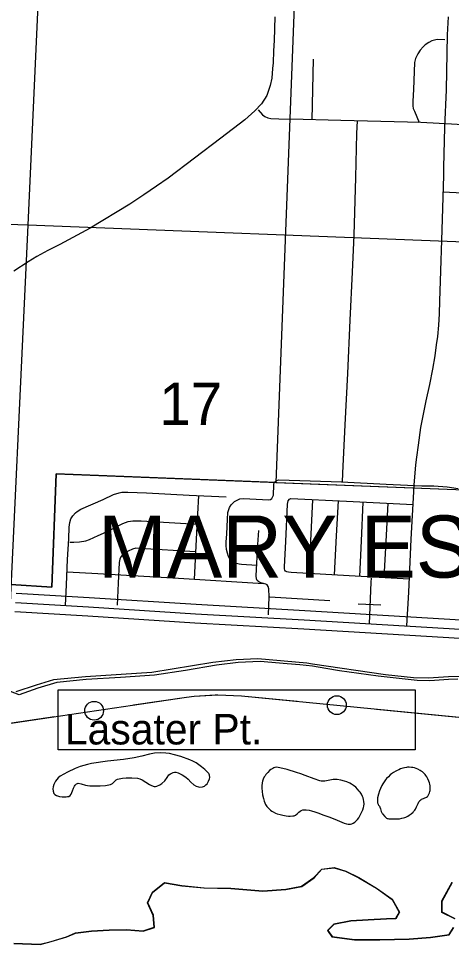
# Model space of a CAD drawing. Extents: x 1219626 to 1426462, y 456797 to 752399.
# Drawn here: x 1280912 to 1285520, y 515827 to 525679 of the extents above; entities that cross this region are included whole.
import ezdxf

# ---------------------------------------------------------------- set-up
doc = ezdxf.new("R2010")
doc.units = 0
for name, color, linetype in [('Cities Incorporated Area', 7, 'Continuous'), ('City Streets', 7, 'Continuous'), ('Coastal Waterway', 7, 'Continuous'), ('Geographic Features Text', 7, 'Continuous'), ('Islands Coastal', 7, 'Continuous'), ('Lakes and Ponds', 7, 'Continuous'), ('Masks for Text', 7, 'Continuous'), ('Military Bases', 7, 'Continuous'), ('Narrow River Creek and Branch and Slough', 7, 'Continuous'), ('Other Incorporated Names', 7, 'Continuous'), ('Section Lines', 7, 'Continuous'), ('Section Numbers', 7, 'Continuous'), ('State Routes Highway Center Lines', 7, 'Continuous'), ('US Route Divided Highway Outline and Fill', 7, 'Continuous'), ('US Routes Highway Center Lines', 7, 'Continuous')]:
    doc.layers.add(name, color=color, linetype=linetype)

msp = doc.modelspace()

# ---------------------------------------------------------------- linework, layer by layer
at = {"layer": 'Cities Incorporated Area'}
for p, q in [((1283850.8, 525967.9), (1283648.8, 520743.4)), ((1281267.2, 519630.6), (1281313.7, 520833.7)), ((1281313.7, 520833.7), (1286374, 520638)), ((1283648.8, 520743.4), (1286374, 520638)), ((1280831.5, 519655.5), (1281267.2, 519630.6))]:
    msp.add_line(p, q, dxfattribs=at)
msp.add_lwpolyline([(1285613.5, 518676.9), (1285488.4, 518676), (1285274.1, 518661.1), (1285116.9, 518663.3), (1284816.4, 518696.8), (1284039.5, 518811.1), (1283980.1, 518819.3), (1283458.4, 518864.6), (1283228.3, 518856.3), (1282978.6, 518826.1), (1282332, 518719.7), (1281623.4, 518675.6), (1281284, 518641.3), (1281100.3, 518587.9), (1280883.7, 518513.5)], dxfattribs=at)
at = {"layer": 'City Streets'}
for p, q in [((1284048.9, 525246.4), (1284034.4, 524601.6)), ((1283588.1, 519527), (1284225.3, 519486.3)), ((1284525.2, 519449.8), (1284767.1, 519439.4))]:
    msp.add_line(p, q, dxfattribs=at)
for points in [[(1283640.5, 525697.2), (1283631.9, 525444.9), (1283626.7, 525334.8), (1283620.6, 525208.2), (1283614.5, 525145.8), (1283606.7, 525046.1), (1283588.5, 524967.2), (1283556.4, 524859.7), (1283496.6, 524773), (1283425.5, 524695.9), (1283319.8, 524602.3), (1283065.7, 524407.2), (1282505.7, 523979.8), (1282380, 523895.7), (1282243.9, 523803.8), (1282097.4, 523705.8), (1281676, 523448.4), (1281350.1, 523273.2), (1281223.5, 523211.7), (1281108.2, 523146.7), (1281013.7, 523091.2), (1280861.1, 522992.4)], [(1285485, 525698.2), (1285475.3, 525504.9), (1285462.8, 524918.9), (1285447.3, 524524.4), (1285436.7, 524093.2), (1285433.8, 524009.1), (1285416.3, 523431.8), (1285399.9, 522886.5), (1285394.1, 522674.7), (1285390.2, 522538.4), (1285381.5, 522415.6), (1285369.9, 522296.7), (1285358.3, 522208.7), (1285342.9, 522091.7), (1285319.7, 521949.6), (1285286.8, 521785.2), (1285248.1, 521611.2), (1285211.4, 521433.2), (1285191.1, 521328.8), (1285165, 521141.2), (1285147.6, 521012.6), (1285138.8, 520930.5), (1285120.5, 520715.8)], [(1285448.3, 525452.7), (1285375.5, 525456.2), (1285352.1, 525451.9), (1285312.2, 525443.2), (1285277.5, 525425), (1285241.1, 525400.7), (1285217.7, 525379), (1285188.2, 525342.6), (1285161.3, 525304.5), (1285137.1, 525252.5), (1285125.8, 525211.7), (1285116.3, 524924.8), (1285110.2, 524798.2), (1285110.2, 524749.6), (1285113.7, 524721), (1285125.8, 524695), (1285176.6, 524572.3)], [(1283461.7, 524706.9), (1283509.4, 524654.9), (1283532.8, 524638.5), (1283564.9, 524622.8), (1283597.8, 524614.2), (1283682.8, 524610.7), (1283805.5, 524607.5)], [(1287581.3, 524451.3), (1286967.2, 524478.3), (1286178.3, 524516.4), (1285522, 524556.3), (1285193.4, 524571.9), (1284343, 524593.6), (1283805.5, 524607.5)], [(1284515.2, 524589.2), (1284510.1, 524456.6), (1284497.9, 523987.6), (1284481.5, 523374.7), (1284464.1, 522979.4), (1284439.8, 522468.7), (1284412.1, 521900.9), (1284385.2, 521356.5), (1284360.1, 520843.2), (1284355.6, 520747.7)], [(1285428.5, 523836), (1286358.4, 523789.1), (1287252.2, 523746.6), (1287706.5, 523722.3), (1288168.5, 523698.9), (1289066.7, 523655.6), (1289653.6, 523622.6), (1289729, 523618.3), (1289777.6, 523611.4), (1289833, 523596.6), (1289874.7, 523583.6), (1289928.4, 523561.9), (1289978.7, 523535.1), (1290061.9, 523486.5), (1290197.7, 523405.3)], [(1283448, 519860.7), (1283284.2, 519869.9), (1283259.9, 519872.5), (1283231.3, 519881.1), (1283204.5, 519891.5), (1283183.6, 519905.4), (1283160.2, 519928), (1283145.5, 519956.6), (1283135.1, 519992.1), (1283125.6, 520030.3), (1283122.1, 520071.9), (1283123, 520110), (1283128.2, 520193.2), (1283136.8, 520352.8), (1283140.3, 520422.1), (1283155.9, 520477.6), (1283175.8, 520506.2), (1283194.9, 520527.9), (1283210.5, 520540.9), (1283238.3, 520555.6), (1283268.6, 520568.6), (1283307.6, 520571.2), (1283574.6, 520558.2), (1283594.6, 520562.6), (1283609.3, 520572.1), (1283616.2, 520586), (1283624.1, 520607.6), (1283629.3, 520716), (1283633.6, 520741.1), (1283658.7, 520764.5), (1283683.9, 520772.4), (1284347.9, 520748.1), (1284824.8, 520723.8), (1285203.6, 520707.3), (1285331, 520708.2), (1285474.1, 520696.9), (1285590.3, 520679.6)], [(1285046.3, 519216.6), (1285064.5, 519574.7), (1285092.2, 520138.2), (1285118.2, 520641.9), (1285121.9, 520710.9)], [(1281411.3, 519434.9), (1281422.5, 519654.9), (1281434.6, 519921.5), (1281446.3, 520144.3), (1281451.9, 520268.7), (1281459.3, 520316.8), (1281470.1, 520355.8), (1281490.1, 520388.3), (1281517.4, 520419.5), (1281535.6, 520435.1), (1281575, 520459.4), (1281813, 520563.4), (1281921.4, 520613.3), (1281981.2, 520632.3), (1282011.1, 520638.4), (1282034.1, 520641), (1282075.3, 520640.6), (1282275.5, 520631), (1282727.2, 520609.4), (1283122.1, 520590.3)], [(1282825.6, 520604.6), (1282807.4, 520205.4), (1282781.8, 519714)], [(1285071.2, 519712.4), (1284432.5, 519749.8), (1283815.2, 519783.6), (1283784.9, 519787.9), (1283767.5, 519791.4), (1283752.8, 519798.3), (1283745.9, 519810.5), (1283741.5, 519823.5), (1283741.5, 519844.3), (1283756.3, 520115.6), (1283775.3, 520512.7), (1283781.4, 520548.2), (1283794.4, 520565.6), (1283810.9, 520570.8), (1284402.1, 520543), (1285111.4, 520509.2)], [(1284005.5, 519773.2), (1284024.1, 520122.6), (1284046.1, 520559.8)], [(1284312.3, 520547.3), (1284292, 520173.7), (1284272.5, 519758.6)], [(1284577.8, 520534.7), (1284558.2, 520123.5), (1284540.2, 519743.5)], [(1284803.4, 519728.1), (1284825.2, 520113.9), (1284845.8, 520521.9)], [(1281457.1, 520107), (1281500.5, 520107), (1281560.3, 520109.6), (1281628.8, 520122.6), (1281668.7, 520136.5), (1281758, 520177.2), (1281846.4, 520218.8), (1282021.5, 520305.5), (1282079.6, 520327.2), (1282129, 520333.2), (1282183.6, 520335.8), (1282216.6, 520335.8), (1282811.7, 520300.2)], [(1283572.9, 519333.2), (1283578.1, 519524.8), (1283575.5, 519612.4), (1283570.3, 519636.7), (1283559.9, 519652.3), (1283544.3, 519661.8), (1283520.9, 519668.7), (1283490.5, 519676.5), (1283468.9, 519685.2), (1283452.4, 519699.1), (1283443.7, 519716.4), (1283442, 519751.1), (1283460.2, 520084), (1283468.9, 520233.1)], [(1282797, 520006), (1282204, 520040.7), (1282158.9, 520042.4), (1282124.3, 520032.9), (1282077.4, 520012.9), (1282045.4, 519993.8), (1282019.4, 519973.9), (1282001.1, 519951.4), (1281990.7, 519925.4), (1281983.8, 519890.7), (1281971.7, 519671.3), (1281962.1, 519439)], [(1281428.8, 519793.7), (1281757.5, 519774.5), (1282613.2, 519724.2), (1283518.8, 519669.3)], [(1284646.4, 519239.9), (1284665.7, 519682.2), (1284668.3, 519722.9)]]:
    msp.add_lwpolyline(points, dxfattribs=at)
at = {"layer": 'Coastal Waterway'}
for centre in [(1284299.7, 518373.1), (1281716.6, 518314.1)]:
    msp.add_circle(centre, 99.8, dxfattribs=at)
at = {"layer": 'Islands Coastal'}
for points in [[(1282494.9, 517603.4), (1282511.7, 517631.4), (1282530.3, 517643.8), (1282558.2, 517656.2), (1282572.2, 517658.9), (1282586.1, 517658.9), (1282612.4, 517652.4), (1282651.8, 517632.8), (1282691.1, 517607.4), (1282715.6, 517587.6), (1282746.5, 517554.4), (1282778.4, 517524.1), (1282803.9, 517510.1), (1282826, 517503.5), (1282843.3, 517501.3), (1282868.6, 517503.2), (1282891.4, 517512.2), (1282906.2, 517524.1), (1282918.1, 517537.5), (1282935.1, 517565.5), (1282943.5, 517588.1), (1282946.8, 517605), (1282945.9, 517628.3), (1282942.5, 517638.4), (1282937, 517647), (1282896.4, 517688.9), (1282860.9, 517718.9), (1282801, 517759.4), (1282768.5, 517776.8), (1282734.8, 517791.7), (1282641, 517826.1), (1282570.7, 517846.6), (1282517.9, 517857.7), (1282478.3, 517863.2), (1282419.1, 517865.9), (1282360.1, 517861.1), (1282305.6, 517850.7), (1282223.8, 517831), (1282142, 517813.5), (1282029.3, 517796.9), (1281858.7, 517775.9), (1281688.1, 517752.1), (1281644.2, 517743.2), (1281569.5, 517720.8), (1281515, 517699.2), (1281434.6, 517660.8), (1281355, 517617.3), (1281334.2, 517601.7), (1281318, 517583.7), (1281305.7, 517565.5), (1281289, 517530.5), (1281281.1, 517503.3), (1281278.3, 517483.6), (1281279.4, 517456.7), (1281287.6, 517434.9), (1281299.9, 517422.5), (1281315.2, 517413.8), (1281348.8, 517403.2), (1281376.7, 517398.9), (1281417.1, 517398), (1281434.3, 517399.9), (1281448.2, 517403.2), (1281461.2, 517412.8), (1281470.9, 517427.7), (1281486, 517462.5), (1281497.4, 517490.7), (1281507, 517510.3), (1281515.1, 517522.9), (1281529.6, 517536.6), (1281538, 517540.5), (1281547.3, 517541.9), (1281577.6, 517538), (1281623.6, 517523.6), (1281646.9, 517517.2), (1281670.2, 517514.2), (1281780.6, 517514.4), (1281835.8, 517519.4), (1281890.3, 517530), (1281910.8, 517540.8), (1281936.9, 517566.1), (1281950.3, 517577.7), (1281965.6, 517585.6), (1282017.4, 517596.9), (1282057.8, 517600.5), (1282118.7, 517600.3), (1282177.7, 517595.5), (1282204.3, 517588.8), (1282227.3, 517578.1), (1282306.6, 517527.7), (1282326.1, 517517.6), (1282355.1, 517508.6), (1282369.5, 517507.8), (1282383.9, 517510.2), (1282415.4, 517524), (1282437.5, 517539.4), (1282468.1, 517568.9), (1282494.9, 517603.4)], [(1283860, 517202), (1283877, 517218.2), (1283895.1, 517234.9), (1283909.4, 517245.5), (1283920.5, 517252), (1283937.7, 517258.7), (1283946.7, 517260.6), (1283955.8, 517261.2), (1283973.5, 517260.5), (1284004.9, 517256), (1284028.6, 517250.5), (1284064, 517239.8), (1284098.5, 517227.5), (1284162.1, 517203.9), (1284225.4, 517179.9), (1284301.8, 517148.4), (1284378, 517116.5), (1284401.6, 517109), (1284420.2, 517105.9), (1284434.3, 517105.4), (1284444.9, 517106.3), (1284460.3, 517109.8), (1284475.1, 517116.5), (1284490.9, 517127.1), (1284503, 517137.5), (1284521, 517158), (1284532.6, 517174.9), (1284547.9, 517202.4), (1284562.4, 517231.5), (1284575.1, 517260.6), (1284582.5, 517282.8), (1284586.5, 517299.5), (1284589.7, 517324.4), (1284588.7, 517348.8), (1284584.9, 517369.2), (1284579.9, 517386.7), (1284574.2, 517401.7), (1284561.4, 517427.4), (1284549.4, 517446.1), (1284539.1, 517459.8), (1284521.3, 517479.8), (1284500.9, 517499.1), (1284477.1, 517518.1), (1284456.2, 517532.2), (1284437.8, 517542.7), (1284405.1, 517557.5), (1284380.2, 517566.1), (1284342, 517575.7), (1284302.7, 517582.4), (1284279.9, 517583.5), (1284259.8, 517581.8), (1284189.1, 517567.9), (1284171.6, 517565.3), (1284145.7, 517564.3), (1284132.9, 517565.6), (1284120.3, 517568.5), (1284057.5, 517589), (1283964.2, 517623.9), (1283917.5, 517641.4), (1283870.5, 517657.7), (1283772.7, 517688.2), (1283723.4, 517701.2), (1283674.3, 517711.2), (1283656.5, 517712.2), (1283641.4, 517710), (1283628.4, 517705.9), (1283617.3, 517700.8), (1283598.3, 517688.8), (1283584.5, 517677.7), (1283564.5, 517658.1), (1283545.4, 517635.9), (1283535.8, 517622.9), (1283528, 517610.5), (1283516.4, 517586.9), (1283509.2, 517566), (1283504.9, 517547.5), (1283501.3, 517515.1), (1283501.2, 517490.9), (1283504.2, 517454.9), (1283509.7, 517419.8), (1283517.6, 517381.8), (1283525.8, 517353.6), (1283534, 517332.8), (1283541.8, 517317.4), (1283556.4, 517294.9), (1283565.2, 517283.9), (1283575.2, 517273.1), (1283592.7, 517257.1), (1283608.3, 517245.5), (1283622.2, 517236.9), (1283647.1, 517224.8), (1283666.2, 517217.6), (1283695.6, 517209), (1283725.8, 517201.7), (1283759.2, 517195.2), (1283784.9, 517192.3), (1283804.1, 517191.8), (1283832.5, 517194.4), (1283846.4, 517197.5), (1283860, 517202)], [(1284744.8, 517308.6), (1284752.8, 517299.1), (1284758.1, 517289.7), (1284764.8, 517271.4), (1284773.2, 517242.6), (1284778.8, 517228.9), (1284782.4, 517222.6), (1284786.6, 517216.7), (1284810.4, 517187.3), (1284817, 517180.7), (1284828.1, 517172.4), (1284834.3, 517169.1), (1284840.9, 517166.5), (1284853.4, 517163.6), (1284872.2, 517162.2), (1284891, 517162.3), (1284941.5, 517163.6), (1284966.7, 517165.6), (1284991.9, 517169.4), (1285008.5, 517173.4), (1285022.6, 517178.1), (1285034.5, 517183), (1285054.7, 517193.5), (1285069.3, 517202.5), (1285090.5, 517217.9), (1285110.8, 517234.8), (1285117.6, 517241.3), (1285128.4, 517254.8), (1285136.4, 517267.6), (1285148.1, 517291.6), (1285164.1, 517328), (1285173.2, 517344.8), (1285178.4, 517352.5), (1285184.2, 517359.7), (1285193.2, 517367.6), (1285202.5, 517373.1), (1285220.8, 517380.9), (1285235.1, 517386.4), (1285245.6, 517391), (1285253, 517394.9), (1285263.1, 517402.1), (1285267.5, 517406.4), (1285271.4, 517411.2), (1285280.4, 517426.5), (1285286.3, 517440.8), (1285290.1, 517454), (1285292.5, 517465.8), (1285294.3, 517486.9), (1285294, 517502.8), (1285292.9, 517514.5), (1285289.9, 517531.7), (1285285.3, 517548), (1285279.6, 517563.8), (1285268, 517590.6), (1285257.2, 517610), (1285247.8, 517624), (1285239.7, 517634.2), (1285226, 517648.9), (1285210, 517663), (1285197.8, 517672), (1285186.1, 517679.6), (1285163.5, 517691.7), (1285143.2, 517699.8), (1285125.2, 517705.3), (1285109.3, 517708.8), (1285095.4, 517710.9), (1285071.2, 517712.5), (1285053.2, 517712), (1285040, 517710.8), (1285020.5, 517707.5), (1285001.8, 517702.6), (1284978.7, 517694.8), (1284958.7, 517686.7), (1284941.5, 517678.7), (1284926.7, 517670.9), (1284901.3, 517655.3), (1284882.6, 517641.9), (1284868.9, 517630.8), (1284848.9, 517612.3), (1284829.3, 517591.6), (1284819.1, 517579.4), (1284802.1, 517556.3), (1284789.2, 517535.9), (1284779.4, 517517.8), (1284764.7, 517485.9), (1284755.4, 517461.7), (1284743.3, 517425.1), (1284732.3, 517387.9), (1284731.4, 517383.3), (1284731.8, 517374.2), (1284732, 517364.9), (1284733.9, 517335.7), (1284735.4, 517328.6), (1284738.7, 517319.3), (1284740.2, 517314.7), (1284744.8, 517308.6)], [(1280862, 515842), (1281142.6, 515830), (1281258, 515859.9), (1281423.2, 515909.6), (1281518.7, 515949.4), (1281689.9, 515973.3), (1281875.9, 515982.9), (1282062, 515987.2), (1282239.1, 515973.3), (1282354.5, 516011.1), (1282344.6, 516136.5), (1282284.9, 516271.8), (1282336.6, 516383.3), (1282466, 516486.7), (1282649.1, 516454.9), (1282885.9, 516431), (1283172.4, 516425.1), (1283341.6, 516410.6), (1283510.8, 516397.2), (1283757.5, 516415.1), (1283924.7, 516447), (1284056, 516538.5), (1284139.6, 516630), (1284272.9, 516646), (1284394.3, 516608.2), (1284535.6, 516540.5), (1284722.7, 516427.1), (1284889.9, 516307.7), (1284967.5, 516172.3), (1284927.7, 516100.7), (1284830.2, 516096.7), (1284633.1, 516084.8), (1284448.1, 516076.8), (1284269, 516039), (1284203.3, 515975.3), (1284249.1, 515911.6), (1284487.9, 515879.8), (1284756.5, 515879.8), (1285069, 515887.8), (1285297.8, 515903.7), (1285494.8, 515931.5), (1285542.6, 516007.2)], [(1285554.5, 516098.7), (1285419.2, 516168.4), (1285419.2, 516289.7), (1285528.7, 516490.7)]]:
    msp.add_lwpolyline(points, dxfattribs=at)
at = {"layer": 'Lakes and Ponds'}
for points in [[(1283771.3, 518811.7), (1283482.1, 518837.2), (1283250.3, 518827.9), (1283018.5, 518799.2), (1282689, 518742), (1282359.7, 518690.8), (1281996.2, 518666.7), (1281632.3, 518646.4), (1281321.2, 518614), (1281117.2, 518554.8), (1280917, 518484.7), (1280764, 518545.2)], [(1285586.8, 518651.1), (1285487.4, 518646.4), (1285288.4, 518631.8), (1285156.1, 518634.3), (1284741.3, 518680.5), (1284327.7, 518739.3), (1284184.4, 518763.9), (1284040.8, 518787.8), (1283906.3, 518802.9), (1283771.3, 518811.7)]]:
    msp.add_lwpolyline(points, dxfattribs=at)
at = {"layer": 'Masks for Text'}
msp.add_lwpolyline([(1281332.1, 518536.5), (1285133.5, 518536.5), (1285133.5, 517899.2), (1281332.1, 517899.2)], close=True, dxfattribs=at)
at = {"layer": 'Military Bases'}
for points in [[(1280861.7, 515839), (1281142.9, 515827), (1281258.8, 515857), (1281424.2, 515906.8), (1281519.5, 515946.5), (1281690.1, 515970.3), (1281876, 515979.9), (1282061.9, 515984.2), (1282239.5, 515970.3), (1282357.7, 516009), (1282347.5, 516137.2), (1282288.2, 516271.8), (1282339, 516381.4), (1282466.8, 516483.6), (1282648.7, 516451.9), (1282885.7, 516428), (1283172.3, 516422.1), (1283341.4, 516407.6), (1283510.7, 516394.2), (1283757.9, 516412.1), (1283925.9, 516444.1), (1284058, 516536.2), (1284141.1, 516627.2), (1284272.7, 516642.9), (1284393.2, 516605.4), (1284534.2, 516537.9), (1284721, 516424.6), (1284887.6, 516305.6), (1284964, 516172.3), (1284925.9, 516103.6), (1284830, 516099.7), (1284633, 516087.8), (1284447.7, 516079.8), (1284267.5, 516041.7), (1284199.3, 515975.7), (1284247.4, 515908.8), (1284487.7, 515876.8), (1284756.6, 515876.8), (1285069.1, 515884.8), (1285298.1, 515900.7), (1285496.6, 515928.8), (1285545.5, 516006.1)], [(1285557.8, 516100.4), (1285422.2, 516170.2), (1285422.2, 516289), (1285531.2, 516489.1)]]:
    msp.add_lwpolyline(points, dxfattribs=at)
at = {"layer": 'Narrow River Creek and Branch and Slough'}
for p, q in [((1278172.1, 517791.8), (1282699.4, 518458.9)), ((1283284.3, 518473), (1287623.7, 518046.1))]:
    msp.add_line(p, q, dxfattribs=at)
for points in [[(1282137, 518376.1), (1282699.4, 518458.9), (1282782.5, 518469.7), (1283004.9, 518482.8)], [(1282699.4, 518458.9), (1282782.5, 518469.7), (1283033.3, 518484.5), (1283284.3, 518473)], [(1283004.9, 518482.8), (1283033.3, 518484.5), (1283284.3, 518473), (1283876.7, 518414.7)], [(1280430.5, 518124.6), (1281296.1, 518252.1)], [(1284722.6, 518331.5), (1285593.4, 518245.8)]]:
    msp.add_lwpolyline(points, dxfattribs=at)
at = {"layer": 'Section Lines'}
for p, q in [((1281254.9, 528764.3), (1281009.4, 523480.8)), ((1281009.4, 523480.8), (1275949.2, 523633.5)), ((1281009.4, 523480.8), (1280780.5, 518557.8)), ((1286491.8, 523268.8), (1281009.4, 523480.8))]:
    msp.add_line(p, q, dxfattribs=at)
at = {"layer": 'State Routes Highway Center Lines'}
for p, q in [((1283954.3, 528643.4), (1283648.8, 520743.4)), ((1281313.7, 520833.7), (1281267.2, 519630.6)), ((1283648.8, 520743.4), (1281313.7, 520833.7)), ((1281267.2, 519630.6), (1280831.5, 519655.5))]:
    msp.add_line(p, q, dxfattribs=at)
at = {"layer": 'US Route Divided Highway Outline and Fill'}
for points in [[(1280888.2, 519565.9), (1281662, 519520.3), (1282801.1, 519446.4), (1283959.5, 519380.2), (1285265, 519304.1), (1286389.9, 519236.7), (1287562.5, 519171.5), (1288760, 519106.2), (1289561.5, 519049.7), (1290020.5, 519020.2), (1290290.8, 518994), (1290633.7, 518959), (1290972, 518915.2), (1291246, 518873.6), (1291813.2, 518774.3), (1292429.2, 518654.6), (1293480.7, 518452.3), (1294608.9, 518225.2)], [(1294570.4, 518028.9), (1293442, 518256.1), (1292391.3, 518458.2), (1291776.9, 518577.6), (1291213.7, 518676.2), (1290944.1, 518717.2), (1290610.7, 518760.3), (1290271, 518794.9), (1290004.4, 518820.8), (1289548.1, 518850.1), (1288747.5, 518906.6), (1287551.5, 518971.8), (1286378.4, 519037), (1285253.2, 519104.4), (1283947.9, 519180.5), (1282788.9, 519246.8), (1281649.7, 519320.7), (1280871.3, 519366.5)]]:
    msp.add_lwpolyline(points, dxfattribs=at)
at = {"layer": 'US Routes Highway Center Lines'}
msp.add_lwpolyline([(1280879.8, 519466.2), (1281655.8, 519420.5), (1282795, 519346.6), (1283953.7, 519280.3), (1285259.1, 519204.2), (1286384.1, 519136.8), (1287557, 519071.6), (1288753.7, 519006.4), (1289554.8, 518949.9), (1290012.4, 518920.5), (1290280.9, 518894.4), (1290622.2, 518859.7), (1290958.1, 518816.2), (1291229.8, 518774.9), (1291795, 518676), (1292410.3, 518556.4), (1293461.4, 518354.2), (1294589.6, 518127)], dxfattribs=at)

# ---------------------------------------------------------------- texts
at = {"layer": 'Geographic Features Text'}
msp.add_text('Lasater Pt.', height=325, rotation=0.00033, dxfattribs=at).set_placement((1281405.6, 517955.4))
at = {"layer": 'Other Incorporated Names'}
msp.add_text('MARY ESTHER', height=660, dxfattribs=at).set_placement((1281756, 519731.2))
at = {"layer": 'Section Numbers'}
msp.add_text('17', height=450, rotation=0.00034, dxfattribs=at).set_placement((1282410, 521355.5))

doc.saveas('drawing.dxf')
